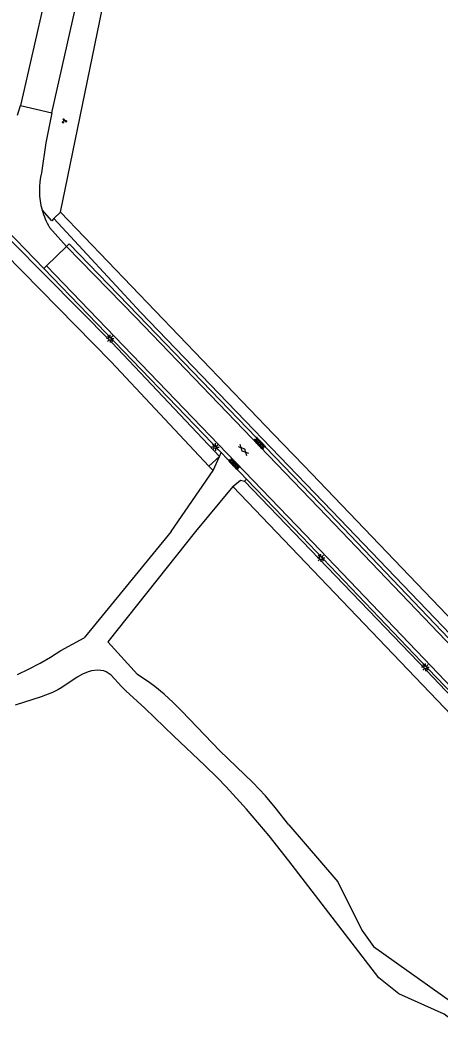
# Model space of a CAD drawing. Extents: x 124000 to 129000, y 395500 to 397503.
# Drawn here: x 127956 to 128024.7, y 396920.5 to 397083.8 of the extents above; entities that cross this region are included whole.
import ezdxf

# ---------------------------------------------------------------- set-up
doc = ezdxf.new("R2010")
doc.units = 0
for name, color, linetype in [('gg-afsc-hekwerk', 7, 'Continuous'), ('gg-knt-onverhard', 7, 'Continuous'), ('gg-knt-verharding', 7, 'Continuous'), ('gg-kntw-greppel-droge sloot', 7, 'Continuous'), ('gt-grn-groengrens NZ', 7, 'Continuous'), ('gt-grn-vlakafsluiter', 7, 'Continuous'), ('gt-symb-gesloten verharding', 7, 'Continuous'), ('gt-symb-groenvak', 7, 'Continuous'), ('gt-symb-lichtmast', 7, 'Continuous'), ('gt-symb-overige verharding', 7, 'Continuous')]:
    doc.layers.add(name, color=color, linetype=linetype)

# ---------------------------------------------------------------- blocks, each defined once
blk = doc.blocks.new('gt0-LMAST')
at = {"layer": 'gt-symb-lichtmast'}
for p, q in [((-0.18, 0.17), (-0.45, 0.44)), ((-0.01, 0.25), (-0.01, 0.62)), ((0.17, 0.17), (0.44, 0.44)), ((-0.26, 0), (-0.63, 0)), ((-0.18, -0.18), (-0.45, -0.45)), ((-0.01, -0.25), (-0.01, -0.63)), ((0.44, -0.45), (0.17, -0.18)), ((0.24, 0), (0.62, 0))]:
    blk.add_line(p, q, dxfattribs=at)
blk.add_circle((-0.01, 0), 0.25, dxfattribs=at)
blk = doc.blocks.new('gt0-OVH')
at = {"layer": 'gt-symb-overige verharding'}
for points in [[(-0.97, 0.3), (-0.97, 0.31), (-0.96, 0.32), (-0.97, 0.33), (-0.97, 0.34), (-0.98, 0.35), (-0.99, 0.35), (-1, 0.36), (-1.01, 0.35), (-1.02, 0.35), (-1.03, 0.34), (-1.03, 0.33), (-1.04, 0.32), (-1.03, 0.31), (-1.03, 0.3), (-1.02, 0.29), (-1.01, 0.29), (-1, 0.28), (-0.99, 0.29), (-0.98, 0.29)], [(-0.87, 0.11), (-0.87, 0.12), (-0.86, 0.13), (-0.87, 0.14), (-0.87, 0.15), (-0.88, 0.16), (-0.89, 0.16), (-0.9, 0.16), (-0.91, 0.16), (-0.92, 0.16), (-0.93, 0.15), (-0.93, 0.14), (-0.94, 0.13), (-0.93, 0.12), (-0.93, 0.11), (-0.92, 0.1), (-0.91, 0.09), (-0.9, 0.09), (-0.89, 0.09), (-0.88, 0.1)], [(-0.77, 0.3), (-0.77, 0.31), (-0.76, 0.32), (-0.77, 0.33), (-0.77, 0.34), (-0.78, 0.35), (-0.79, 0.35), (-0.8, 0.36), (-0.81, 0.35), (-0.82, 0.35), (-0.83, 0.34), (-0.83, 0.33), (-0.84, 0.32), (-0.83, 0.31), (-0.83, 0.3), (-0.82, 0.29), (-0.81, 0.29), (-0.8, 0.28), (-0.79, 0.29), (-0.78, 0.29)], [(-0.67, 0.11), (-0.67, 0.12), (-0.66, 0.13), (-0.67, 0.14), (-0.67, 0.15), (-0.68, 0.16), (-0.69, 0.16), (-0.7, 0.16), (-0.71, 0.16), (-0.72, 0.16), (-0.73, 0.15), (-0.73, 0.14), (-0.74, 0.13), (-0.73, 0.12), (-0.73, 0.11), (-0.72, 0.1), (-0.71, 0.09), (-0.7, 0.09), (-0.69, 0.09), (-0.68, 0.1)], [(-0.57, 0.3), (-0.57, 0.31), (-0.56, 0.32), (-0.57, 0.33), (-0.57, 0.34), (-0.58, 0.35), (-0.59, 0.35), (-0.6, 0.36), (-0.61, 0.35), (-0.62, 0.35), (-0.63, 0.34), (-0.63, 0.33), (-0.64, 0.32), (-0.63, 0.31), (-0.63, 0.3), (-0.62, 0.29), (-0.61, 0.29), (-0.6, 0.28), (-0.59, 0.29), (-0.58, 0.29)], [(-0.47, 0.11), (-0.47, 0.12), (-0.46, 0.13), (-0.47, 0.14), (-0.47, 0.15), (-0.48, 0.16), (-0.49, 0.16), (-0.5, 0.16), (-0.51, 0.16), (-0.52, 0.16), (-0.53, 0.15), (-0.53, 0.14), (-0.54, 0.13), (-0.53, 0.12), (-0.53, 0.11), (-0.52, 0.1), (-0.51, 0.09), (-0.5, 0.09), (-0.49, 0.09), (-0.48, 0.1)], [(-0.37, 0.3), (-0.37, 0.31), (-0.36, 0.32), (-0.37, 0.33), (-0.37, 0.34), (-0.38, 0.35), (-0.39, 0.35), (-0.4, 0.36), (-0.41, 0.35), (-0.42, 0.35), (-0.43, 0.34), (-0.43, 0.33), (-0.44, 0.32), (-0.43, 0.31), (-0.43, 0.3), (-0.42, 0.29), (-0.41, 0.29), (-0.4, 0.28), (-0.39, 0.29), (-0.38, 0.29)], [(-0.27, 0.11), (-0.27, 0.12), (-0.26, 0.13), (-0.27, 0.14), (-0.27, 0.15), (-0.28, 0.16), (-0.29, 0.16), (-0.3, 0.16), (-0.31, 0.16), (-0.32, 0.16), (-0.33, 0.15), (-0.33, 0.14), (-0.34, 0.13), (-0.33, 0.12), (-0.33, 0.11), (-0.32, 0.1), (-0.31, 0.09), (-0.3, 0.09), (-0.29, 0.09), (-0.28, 0.1)], [(-0.17, 0.3), (-0.17, 0.31), (-0.16, 0.32), (-0.17, 0.33), (-0.17, 0.34), (-0.18, 0.35), (-0.19, 0.35), (-0.2, 0.36), (-0.21, 0.35), (-0.22, 0.35), (-0.23, 0.34), (-0.23, 0.33), (-0.24, 0.32), (-0.23, 0.31), (-0.23, 0.3), (-0.22, 0.29), (-0.21, 0.29), (-0.2, 0.28), (-0.19, 0.29), (-0.18, 0.29)], [(-0.07, 0.11), (-0.07, 0.12), (-0.06, 0.13), (-0.07, 0.14), (-0.07, 0.15), (-0.08, 0.16), (-0.09, 0.16), (-0.1, 0.16), (-0.11, 0.16), (-0.12, 0.16), (-0.13, 0.15), (-0.13, 0.14), (-0.14, 0.13), (-0.13, 0.12), (-0.13, 0.11), (-0.12, 0.1), (-0.11, 0.09), (-0.1, 0.09), (-0.09, 0.09), (-0.08, 0.1)], [(0.03, 0.3), (0.03, 0.31), (0.04, 0.32), (0.03, 0.33), (0.03, 0.34), (0.02, 0.35), (0.01, 0.35), (0, 0.36), (-0.01, 0.35), (-0.02, 0.35), (-0.03, 0.34), (-0.03, 0.33), (-0.04, 0.32), (-0.03, 0.31), (-0.03, 0.3), (-0.02, 0.29), (-0.01, 0.29), (0, 0.28), (0.01, 0.29), (0.02, 0.29)], [(0.13, 0.11), (0.13, 0.12), (0.14, 0.13), (0.13, 0.14), (0.13, 0.15), (0.12, 0.16), (0.11, 0.16), (0.1, 0.16), (0.09, 0.16), (0.08, 0.16), (0.07, 0.15), (0.07, 0.14), (0.06, 0.13), (0.07, 0.12), (0.07, 0.11), (0.08, 0.1), (0.09, 0.09), (0.1, 0.09), (0.11, 0.09), (0.12, 0.1)], [(0.23, 0.3), (0.23, 0.31), (0.24, 0.32), (0.23, 0.33), (0.23, 0.34), (0.22, 0.35), (0.21, 0.35), (0.2, 0.36), (0.19, 0.35), (0.18, 0.35), (0.17, 0.34), (0.17, 0.33), (0.16, 0.32), (0.17, 0.31), (0.17, 0.3), (0.18, 0.29), (0.19, 0.29), (0.2, 0.28), (0.21, 0.29), (0.22, 0.29)], [(0.33, 0.11), (0.33, 0.12), (0.34, 0.13), (0.33, 0.14), (0.33, 0.15), (0.32, 0.16), (0.31, 0.16), (0.3, 0.16), (0.29, 0.16), (0.28, 0.16), (0.27, 0.15), (0.27, 0.14), (0.26, 0.13), (0.27, 0.12), (0.27, 0.11), (0.28, 0.1), (0.29, 0.09), (0.3, 0.09), (0.31, 0.09), (0.32, 0.1)], [(0.43, 0.3), (0.43, 0.31), (0.44, 0.32), (0.43, 0.33), (0.43, 0.34), (0.42, 0.35), (0.41, 0.35), (0.4, 0.36), (0.39, 0.35), (0.38, 0.35), (0.37, 0.34), (0.37, 0.33), (0.36, 0.32), (0.37, 0.31), (0.37, 0.3), (0.38, 0.29), (0.39, 0.29), (0.4, 0.28), (0.41, 0.29), (0.42, 0.29)], [(0.53, 0.11), (0.53, 0.12), (0.54, 0.13), (0.53, 0.14), (0.53, 0.15), (0.52, 0.16), (0.51, 0.16), (0.5, 0.16), (0.49, 0.16), (0.48, 0.16), (0.47, 0.15), (0.47, 0.14), (0.46, 0.13), (0.47, 0.12), (0.47, 0.11), (0.48, 0.1), (0.49, 0.09), (0.5, 0.09), (0.51, 0.09), (0.52, 0.1)], [(0.63, 0.3), (0.63, 0.31), (0.64, 0.32), (0.63, 0.33), (0.63, 0.34), (0.62, 0.35), (0.61, 0.35), (0.6, 0.36), (0.59, 0.35), (0.58, 0.35), (0.57, 0.34), (0.57, 0.33), (0.56, 0.32), (0.57, 0.31), (0.57, 0.3), (0.58, 0.29), (0.59, 0.29), (0.6, 0.28), (0.61, 0.29), (0.62, 0.29)], [(0.73, 0.11), (0.73, 0.12), (0.74, 0.13), (0.73, 0.14), (0.73, 0.15), (0.72, 0.16), (0.71, 0.16), (0.7, 0.16), (0.69, 0.16), (0.68, 0.16), (0.67, 0.15), (0.67, 0.14), (0.66, 0.13), (0.67, 0.12), (0.67, 0.11), (0.68, 0.1), (0.69, 0.09), (0.7, 0.09), (0.71, 0.09), (0.72, 0.1)], [(0.83, 0.3), (0.83, 0.31), (0.84, 0.32), (0.83, 0.33), (0.83, 0.34), (0.82, 0.35), (0.81, 0.35), (0.8, 0.36), (0.79, 0.35), (0.78, 0.35), (0.77, 0.34), (0.77, 0.33), (0.76, 0.32), (0.77, 0.31), (0.77, 0.3), (0.78, 0.29), (0.79, 0.29), (0.8, 0.28), (0.81, 0.29), (0.82, 0.29)], [(0.93, 0.11), (0.93, 0.12), (0.94, 0.13), (0.93, 0.14), (0.93, 0.15), (0.92, 0.16), (0.91, 0.16), (0.9, 0.16), (0.89, 0.16), (0.88, 0.16), (0.87, 0.15), (0.87, 0.14), (0.86, 0.13), (0.87, 0.12), (0.87, 0.11), (0.88, 0.1), (0.89, 0.09), (0.9, 0.09), (0.91, 0.09), (0.92, 0.1)], [(1.03, 0.3), (1.03, 0.31), (1.04, 0.32), (1.03, 0.33), (1.03, 0.34), (1.02, 0.35), (1.01, 0.35), (1, 0.36), (0.99, 0.35), (0.98, 0.35), (0.97, 0.34), (0.97, 0.33), (0.96, 0.32), (0.97, 0.31), (0.97, 0.3), (0.98, 0.29), (0.99, 0.29), (1, 0.28), (1.01, 0.29), (1.02, 0.29)], [(-0.97, -0.14), (-0.97, -0.13), (-0.96, -0.12), (-0.97, -0.11), (-0.97, -0.1), (-0.98, -0.09), (-0.99, -0.09), (-1, -0.08), (-1.01, -0.09), (-1.02, -0.09), (-1.03, -0.1), (-1.03, -0.11), (-1.04, -0.12), (-1.03, -0.13), (-1.03, -0.14), (-1.02, -0.15), (-1.01, -0.15), (-1, -0.16), (-0.99, -0.15), (-0.98, -0.15)], [(-0.87, -0.33), (-0.87, -0.32), (-0.86, -0.31), (-0.87, -0.3), (-0.87, -0.29), (-0.88, -0.28), (-0.89, -0.28), (-0.9, -0.28), (-0.91, -0.28), (-0.92, -0.28), (-0.93, -0.29), (-0.93, -0.3), (-0.94, -0.31), (-0.93, -0.32), (-0.93, -0.33), (-0.92, -0.34), (-0.91, -0.35), (-0.9, -0.35), (-0.89, -0.35), (-0.88, -0.34)], [(-0.77, -0.14), (-0.77, -0.13), (-0.76, -0.12), (-0.77, -0.11), (-0.77, -0.1), (-0.78, -0.09), (-0.79, -0.09), (-0.8, -0.08), (-0.81, -0.09), (-0.82, -0.09), (-0.83, -0.1), (-0.83, -0.11), (-0.84, -0.12), (-0.83, -0.13), (-0.83, -0.14), (-0.82, -0.15), (-0.81, -0.15), (-0.8, -0.16), (-0.79, -0.15), (-0.78, -0.15)], [(-0.67, -0.33), (-0.67, -0.32), (-0.66, -0.31), (-0.67, -0.3), (-0.67, -0.29), (-0.68, -0.28), (-0.69, -0.28), (-0.7, -0.28), (-0.71, -0.28), (-0.72, -0.28), (-0.73, -0.29), (-0.73, -0.3), (-0.74, -0.31), (-0.73, -0.32), (-0.73, -0.33), (-0.72, -0.34), (-0.71, -0.35), (-0.7, -0.35), (-0.69, -0.35), (-0.68, -0.34)], [(-0.57, -0.14), (-0.57, -0.13), (-0.56, -0.12), (-0.57, -0.11), (-0.57, -0.1), (-0.58, -0.09), (-0.59, -0.09), (-0.6, -0.08), (-0.61, -0.09), (-0.62, -0.09), (-0.63, -0.1), (-0.63, -0.11), (-0.64, -0.12), (-0.63, -0.13), (-0.63, -0.14), (-0.62, -0.15), (-0.61, -0.15), (-0.6, -0.16), (-0.59, -0.15), (-0.58, -0.15)], [(-0.47, -0.33), (-0.47, -0.32), (-0.46, -0.31), (-0.47, -0.3), (-0.47, -0.29), (-0.48, -0.28), (-0.49, -0.28), (-0.5, -0.28), (-0.51, -0.28), (-0.52, -0.28), (-0.53, -0.29), (-0.53, -0.3), (-0.54, -0.31), (-0.53, -0.32), (-0.53, -0.33), (-0.52, -0.34), (-0.51, -0.35), (-0.5, -0.35), (-0.49, -0.35), (-0.48, -0.34)], [(-0.37, -0.14), (-0.37, -0.13), (-0.36, -0.12), (-0.37, -0.11), (-0.37, -0.1), (-0.38, -0.09), (-0.39, -0.09), (-0.4, -0.08), (-0.41, -0.09), (-0.42, -0.09), (-0.43, -0.1), (-0.43, -0.11), (-0.44, -0.12), (-0.43, -0.13), (-0.43, -0.14), (-0.42, -0.15), (-0.41, -0.15), (-0.4, -0.16), (-0.39, -0.15), (-0.38, -0.15)], [(-0.27, -0.33), (-0.27, -0.32), (-0.26, -0.31), (-0.27, -0.3), (-0.27, -0.29), (-0.28, -0.28), (-0.29, -0.28), (-0.3, -0.28), (-0.31, -0.28), (-0.32, -0.28), (-0.33, -0.29), (-0.33, -0.3), (-0.34, -0.31), (-0.33, -0.32), (-0.33, -0.33), (-0.32, -0.34), (-0.31, -0.35), (-0.3, -0.35), (-0.29, -0.35), (-0.28, -0.34)], [(-0.17, -0.14), (-0.17, -0.13), (-0.16, -0.12), (-0.17, -0.11), (-0.17, -0.1), (-0.18, -0.09), (-0.19, -0.09), (-0.2, -0.08), (-0.21, -0.09), (-0.22, -0.09), (-0.23, -0.1), (-0.23, -0.11), (-0.24, -0.12), (-0.23, -0.13), (-0.23, -0.14), (-0.22, -0.15), (-0.21, -0.15), (-0.2, -0.16), (-0.19, -0.15), (-0.18, -0.15)], [(-0.07, -0.33), (-0.07, -0.32), (-0.06, -0.31), (-0.07, -0.3), (-0.07, -0.29), (-0.08, -0.28), (-0.09, -0.28), (-0.1, -0.28), (-0.11, -0.28), (-0.12, -0.28), (-0.13, -0.29), (-0.13, -0.3), (-0.14, -0.31), (-0.13, -0.32), (-0.13, -0.33), (-0.12, -0.34), (-0.11, -0.35), (-0.1, -0.35), (-0.09, -0.35), (-0.08, -0.34)], [(0.03, -0.14), (0.03, -0.13), (0.04, -0.12), (0.03, -0.11), (0.03, -0.1), (0.02, -0.09), (0.01, -0.09), (0, -0.08), (-0.01, -0.09), (-0.02, -0.09), (-0.03, -0.1), (-0.03, -0.11), (-0.04, -0.12), (-0.03, -0.13), (-0.03, -0.14), (-0.02, -0.15), (-0.01, -0.15), (0, -0.16), (0.01, -0.15), (0.02, -0.15)], [(0.13, -0.33), (0.13, -0.32), (0.14, -0.31), (0.13, -0.3), (0.13, -0.29), (0.12, -0.28), (0.11, -0.28), (0.1, -0.28), (0.09, -0.28), (0.08, -0.28), (0.07, -0.29), (0.07, -0.3), (0.06, -0.31), (0.07, -0.32), (0.07, -0.33), (0.08, -0.34), (0.09, -0.35), (0.1, -0.35), (0.11, -0.35), (0.12, -0.34)], [(0.23, -0.14), (0.23, -0.13), (0.24, -0.12), (0.23, -0.11), (0.23, -0.1), (0.22, -0.09), (0.21, -0.09), (0.2, -0.08), (0.19, -0.09), (0.18, -0.09), (0.17, -0.1), (0.17, -0.11), (0.16, -0.12), (0.17, -0.13), (0.17, -0.14), (0.18, -0.15), (0.19, -0.15), (0.2, -0.16), (0.21, -0.15), (0.22, -0.15)], [(0.33, -0.33), (0.33, -0.32), (0.34, -0.31), (0.33, -0.3), (0.33, -0.29), (0.32, -0.28), (0.31, -0.28), (0.3, -0.28), (0.29, -0.28), (0.28, -0.28), (0.27, -0.29), (0.27, -0.3), (0.26, -0.31), (0.27, -0.32), (0.27, -0.33), (0.28, -0.34), (0.29, -0.35), (0.3, -0.35), (0.31, -0.35), (0.32, -0.34)], [(0.43, -0.14), (0.43, -0.13), (0.44, -0.12), (0.43, -0.11), (0.43, -0.1), (0.42, -0.09), (0.41, -0.09), (0.4, -0.08), (0.39, -0.09), (0.38, -0.09), (0.37, -0.1), (0.37, -0.11), (0.36, -0.12), (0.37, -0.13), (0.37, -0.14), (0.38, -0.15), (0.39, -0.15), (0.4, -0.16), (0.41, -0.15), (0.42, -0.15)], [(0.53, -0.33), (0.53, -0.32), (0.54, -0.31), (0.53, -0.3), (0.53, -0.29), (0.52, -0.28), (0.51, -0.28), (0.5, -0.28), (0.49, -0.28), (0.48, -0.28), (0.47, -0.29), (0.47, -0.3), (0.46, -0.31), (0.47, -0.32), (0.47, -0.33), (0.48, -0.34), (0.49, -0.35), (0.5, -0.35), (0.51, -0.35), (0.52, -0.34)], [(0.63, -0.14), (0.63, -0.13), (0.64, -0.12), (0.63, -0.11), (0.63, -0.1), (0.62, -0.09), (0.61, -0.09), (0.6, -0.08), (0.59, -0.09), (0.58, -0.09), (0.57, -0.1), (0.57, -0.11), (0.56, -0.12), (0.57, -0.13), (0.57, -0.14), (0.58, -0.15), (0.59, -0.15), (0.6, -0.16), (0.61, -0.15), (0.62, -0.15)], [(0.73, -0.33), (0.73, -0.32), (0.74, -0.31), (0.73, -0.3), (0.73, -0.29), (0.72, -0.28), (0.71, -0.28), (0.7, -0.28), (0.69, -0.28), (0.68, -0.28), (0.67, -0.29), (0.67, -0.3), (0.66, -0.31), (0.67, -0.32), (0.67, -0.33), (0.68, -0.34), (0.69, -0.35), (0.7, -0.35), (0.71, -0.35), (0.72, -0.34)], [(0.83, -0.14), (0.83, -0.13), (0.84, -0.12), (0.83, -0.11), (0.83, -0.1), (0.82, -0.09), (0.81, -0.09), (0.8, -0.08), (0.79, -0.09), (0.78, -0.09), (0.77, -0.1), (0.77, -0.11), (0.76, -0.12), (0.77, -0.13), (0.77, -0.14), (0.78, -0.15), (0.79, -0.15), (0.8, -0.16), (0.81, -0.15), (0.82, -0.15)], [(0.93, -0.33), (0.93, -0.32), (0.94, -0.31), (0.93, -0.3), (0.93, -0.29), (0.92, -0.28), (0.91, -0.28), (0.9, -0.28), (0.89, -0.28), (0.88, -0.28), (0.87, -0.29), (0.87, -0.3), (0.86, -0.31), (0.87, -0.32), (0.87, -0.33), (0.88, -0.34), (0.89, -0.35), (0.9, -0.35), (0.91, -0.35), (0.92, -0.34)], [(1.03, -0.14), (1.03, -0.13), (1.04, -0.12), (1.03, -0.11), (1.03, -0.1), (1.02, -0.09), (1.01, -0.09), (1, -0.08), (0.99, -0.09), (0.98, -0.09), (0.97, -0.1), (0.97, -0.11), (0.96, -0.12), (0.97, -0.13), (0.97, -0.14), (0.98, -0.15), (0.99, -0.15), (1, -0.16), (1.01, -0.15), (1.02, -0.15)]]:
    blk.add_lwpolyline(points, close=True, dxfattribs=at)
blk = doc.blocks.new('gt0-GESVH1')
at = {"layer": 'gt-symb-gesloten verharding'}
for p, q in [((-0.99, -0.26), (0.01, 0.24)), ((0.01, -0.26), (-0.99, 0.24)), ((0.01, 0.24), (1.01, -0.26)), ((1.01, 0.24), (0.01, -0.26))]:
    blk.add_line(p, q, dxfattribs=at)
blk = doc.blocks.new('gt0-GRVAK')
at = {"layer": 'gt-symb-groenvak'}
for p, q in [((-0.11, 0.19), (-0.23, 0.24)), ((-0.18, 0.15), (0.09, 0.15)), ((-0.09, 0.21), (-0.16, 0.32)), ((-0.05, 0.21), (-0.05, 0.39)), ((0, 0.21), (0.06, 0.32)), ((0.01, 0.19), (0.13, 0.24)), ((0.26, -0.05), (0.2, 0.06)), ((0.3, -0.05), (0.3, 0.13)), ((0.35, -0.05), (0.41, 0.06)), ((-0.25, -0.23), (-0.36, -0.18)), ((-0.32, -0.26), (-0.05, -0.26)), ((-0.23, -0.21), (-0.29, -0.09)), ((-0.18, -0.2), (-0.18, -0.02)), ((-0.14, -0.21), (-0.07, -0.09)), ((-0.12, -0.23), (0, -0.18)), ((0.24, -0.07), (0.12, -0.02)), ((0.17, -0.11), (0.44, -0.11)), ((0.37, -0.07), (0.49, -0.02))]:
    blk.add_line(p, q, dxfattribs=at)

msp = doc.modelspace()

# ---------------------------------------------------------------- linework, layer by layer
at = {"layer": 'gg-afsc-hekwerk'}
for p, q in [((128002.52, 397010.77), (128000.7, 397012.65)), ((127987.62, 397009.99), (127986.93, 397010.71))]:
    msp.add_line(p, q, dxfattribs=at)
for points in [[(127962.62, 397052.28), (127970.3, 397089.54), (127966.14, 397090.49)], [(127986.93, 397010.71), (127970.91, 397027.78), (127947.66, 397051.5)], [(128000.7, 397012.65), (127997.47, 397015.98), (127962.62, 397052.28)], [(128116.95, 396891.47), (128038.18, 396973.53), (128002.52, 397010.77)], [(128104.89, 396888.38), (128049.28, 396946.25), (127990.83, 397007.4)]]:
    msp.add_lwpolyline(points, dxfattribs=at)
at = {"layer": 'gg-knt-onverhard'}
for p, q in [((127987.62, 397009.99), (127988.63, 397012.31)), ((127988.63, 397012.31), (127988.91, 397012.94)), ((127980.72, 397000), (127987.62, 397009.99)), ((127990.83, 397007.4), (127984.74, 397000)), ((127980.72, 397000), (127966.53, 396982.64)), ((127984.74, 397000), (127970.36, 396981.99))]:
    msp.add_line(p, q, dxfattribs=at)
for points in [[(127955.6, 396976.63), (127957.41, 396977.49), (127959.29, 396978.47), (127961.03, 396979.47), (127962.72, 396980.55), (127966.53, 396982.64)], [(128000, 396952.01), (127997.78, 396954.82), (127996.15, 396956.74), (127994.1, 396958.92), (127988.73, 396964.13), (127982.49, 396970.63), (127981.05, 396972.05), (127979.58, 396973.39), (127978.05, 396974.66), (127977.25, 396975.27), (127975.25, 396976.64), (127970.36, 396981.99)], [(128000, 396946.12), (127996.76, 396950.19), (127993.09, 396954.55), (127989.73, 396958.25), (127988.34, 396959.69), (127986.27, 396961.74), (127981.17, 396966.53), (127976.44, 396971.13), (127973.34, 396973.97), (127972.62, 396974.67), (127970.91, 396976.52), (127970.11, 396977.08), (127969.72, 396977.22), (127968.72, 396977.35), (127967.69, 396977.22), (127967.15, 396977.07), (127966.23, 396976.68), (127965.36, 396976.18), (127962.86, 396974.49), (127962.22, 396974.12), (127961.32, 396973.68), (127959.46, 396972.94), (127955.21, 396971.62)], [(128000, 396952.01), (128008.02, 396942.66), (128011.92, 396934.74), (128013.86, 396932.08), (128030.57, 396920.21), (128034.91, 396916.03), (128038.91, 396910.39), (128047.3, 396893.9), (128053.18, 396881.19), (128062.21, 396866.1), (128063.4, 396862.7), (128063.19, 396859.88), (128062.31, 396858.1), (128060.5, 396856.88), (128054.62, 396854.95), (128044.23, 396849.89), (128023.83, 396841.63), (128000, 396830.98)], [(128000, 396836.26), (128022.9, 396845.45), (128048.62, 396856.8), (128055.19, 396859.28), (128057.18, 396860.48), (128057.96, 396862.04), (128057.2, 396865.23), (128054.07, 396871.2), (128049.23, 396882.27), (128045.91, 396888.43), (128042.15, 396897.29), (128036.43, 396907.82), (128028.36, 396918.78), (128025.41, 396921.04), (128018, 396924.36), (128014.71, 396926.95), (128000, 396946.12)]]:
    msp.add_lwpolyline(points, dxfattribs=at)
at = {"layer": 'gg-knt-verharding'}
for p, q in [((127961.06, 397091.65), (127956.11, 397069.78)), ((127961.2, 397068.55), (127966.14, 397090.49)), ((127955.63, 397068.19), (127956.11, 397069.78)), ((127956.11, 397069.78), (127961.2, 397068.55)), ((127940.86, 397062.78), (127959.89, 397043.07)), ((127963.64, 397046.68), (127960.85, 397049.8)), ((127960.33, 397043.5), (127963.64, 397046.68)), ((127959.89, 397043.07), (127960.33, 397043.5)), ((127959.89, 397043.07), (127988.91, 397012.94)), ((127993.08, 397008.61), (127988.91, 397012.94))]:
    msp.add_line(p, q, dxfattribs=at)
for points in [[(127961.2, 397068.55), (127960.24, 397063.65), (127959.53, 397058.76)], [(127963.64, 397046.68), (127964.07, 397047.1), (127975.37, 397035.44), (128006.59, 397003.01), (128027.34, 396981.3), (128045.01, 396962.73), (128061.24, 396945.85), (128078.06, 396928.22), (128095.52, 396910.04), (128110.84, 396893.9), (128147.66, 396855.73), (128167.51, 396835.25), (128207.49, 396794.08), (128226.53, 396774.44), (128245.49, 396754.93), (128245.06, 396754.51)], [(127963.64, 397046.68), (127974.94, 397035.03), (128006.16, 397002.6), (128026.91, 396980.89), (128044.57, 396962.32), (128060.81, 396945.44), (128077.62, 396927.8), (128095.08, 396909.63), (128110.41, 396893.48), (128147.23, 396855.32), (128167.08, 396834.83), (128207.06, 396793.67), (128226.1, 396774.02), (128245.06, 396754.51)], [(128241.76, 396751.26), (128223.12, 396770.54), (128184.01, 396810.86), (128163.8, 396831.63), (128126.18, 396870.42), (128119.03, 396877.83), (128057.24, 396942.47), (128041.2, 396959.17), (128023.26, 396977.98), (128002.67, 396999.52), (127971.53, 397031.89), (127960.33, 397043.5)], [(128108.47, 396887.9), (128106.63, 396889.81), (128091.11, 396906.11), (128073.65, 396924.34), (128056.77, 396942.07), (128040.76, 396958.81), (128022.78, 396977.52), (128002.2, 396999.14), (127993.08, 397008.61)]]:
    msp.add_lwpolyline(points, dxfattribs=at)
for centre, radius, start, end in [((127971.15, 397055.89), 11.96, 166.0997, 195.6469), ((127971.16, 397055.89), 11.98, 195.653, 210.5993)]:
    msp.add_arc(centre, radius, start, end, dxfattribs=at)
at = {"layer": 'gg-kntw-greppel-droge sloot'}
for p, q in [((127962.62, 397052.28), (127961.55, 397051.24)), ((127988.63, 397012.31), (127986.93, 397010.71))]:
    msp.add_line(p, q, dxfattribs=at)
for points in [[(127988.63, 397012.31), (127971.07, 397030.93), (127949.18, 397052.99), (127949.05, 397052.86)], [(127961.55, 397051.24), (127975.8, 397035.88), (128007.02, 397003.39), (128027.73, 396981.8), (128045.76, 396963.32), (128061.99, 396946.35), (128078.97, 396928.94), (128096.35, 396910.71), (128114.88, 396891.8)], [(127990.83, 397007.4), (127992.08, 397008.41), (127992.75, 397008.29)], [(127992.75, 397008.29), (128022.51, 396977.27), (128040.41, 396958.47), (128054.27, 396943.67), (128073.2, 396923.92), (128090.45, 396905.45), (128105.93, 396889.37), (128105.79, 396889.24)]]:
    msp.add_lwpolyline(points, dxfattribs=at)
at = {"layer": 'gt-grn-groengrens NZ'}
msp.add_lwpolyline([(127961.55, 397051.24), (127961.2, 397050.9), (127959.63, 397052.66)], dxfattribs=at)
at = {"layer": 'gt-grn-vlakafsluiter'}
msp.add_line((127992.75, 397008.29), (127993.08, 397008.61), dxfattribs=at)

# ---------------------------------------------------------------- block references
at = {"layer": 'gt-symb-gesloten verharding', "rotation": -46.377426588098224}
msp.add_blockref('gt0-GESVH1', (127992.56, 397013.38), dxfattribs=at)
at = {"layer": 'gt-symb-groenvak'}
msp.add_blockref('gt0-GRVAK', (127963.25, 397067.23), dxfattribs=at)
at = {"layer": 'gt-symb-lichtmast'}
for p in [(127970.77, 397031.6), (127987.98, 397013.84), (128005.24, 396995.7), (128022.35, 396977.8)]:
    msp.add_blockref('gt0-LMAST', p, dxfattribs=at)
at = {"layer": 'gt-symb-overige verharding'}
for p, rotation in [((127995.21, 397014.44), -46.377426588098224), ((127991.05, 397011.11), -46.37742658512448)]:
    msp.add_blockref('gt0-OVH', p, dxfattribs=dict(at, rotation=rotation))

doc.saveas('drawing.dxf')
